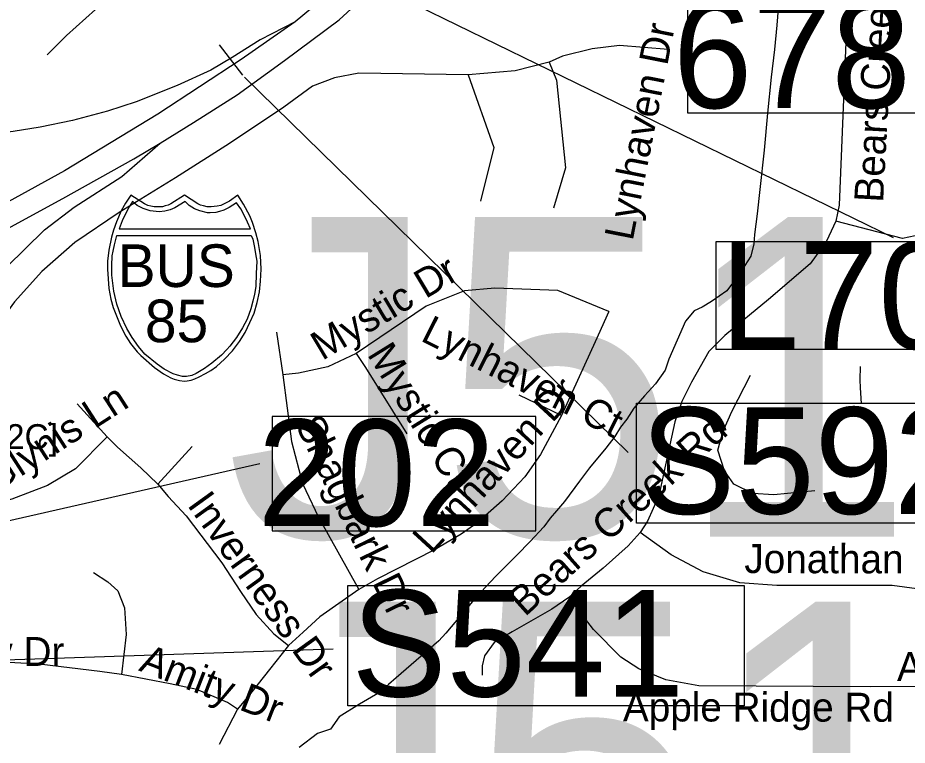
# Model space of a CAD drawing. Extents: x 1662474 to 1856135, y 779280 to 917889.
# Drawn here: x 1758582 to 1761503, y 826591 to 828980 of the extents above; entities that cross this region are included whole.
import ezdxf

# ---------------------------------------------------------------- set-up
doc = ezdxf.new("R2010")
doc.units = 0
for name, color, linetype in [('Exist Hydrographic Creek Single Shore', 7, 'Continuous'), ('Exist Road Non-System Structure Non-Sys Other Number Label', 7, 'Continuous'), ('Exist Road Non-System Type 51', 7, 'Continuous'), ('Exist Road Non-System Type 51 Label', 7, 'Continuous'), ('Exist Road Primary Interstate Divided Center Attributed', 7, 'Continuous'), ('Exist Road Primary Interstate Ramp 1 Lane Attributed', 7, 'Continuous'), ('Exist Road Primary Interstate Shield CELL', 7, 'Continuous'), ('Exist Road Primary Interstate Shield Number Label', 7, 'Continuous'), ('Exist Road Primary Interstate Structure Cantilever Sign Number Label', 7, 'Continuous'), ('Exist Road Primary Interstate Structure Ovrhead Sign CELL', 7, 'Continuous'), ('Exist Road Primary Interstate Structure Standard Bridge Number Label', 7, 'Continuous'), ('Exist Road Primary NC Structure Ovrhead Sign CELL', 7, 'Continuous')]:
    doc.layers.add(name, color=color, linetype=linetype)

msp = doc.modelspace()

# ---------------------------------------------------------------- linework, layer by layer
at = {"layer": 'Exist Hydrographic Creek Single Shore'}
msp.add_lwpolyline([(1761080.1, 829024.9), (1761074.6, 828955.6), (1761067, 828875.6), (1761055.8, 828784.4), (1761044.5, 828667.1), (1761033.5, 828544.6), (1761018.8, 828415.4), (1761009.9, 828336.2), (1761001.1, 828268.2), (1760999.1, 828237.2), (1760989.9, 828197.1), (1760970.2, 828165.8), (1760949, 828134.6), (1760910.9, 828083.2), (1760860.2, 828048), (1760829.8, 828029.6), (1760803.8, 828017.6), (1760774.9, 827983.2), (1760747.1, 827920.7), (1760720.4, 827858.5), (1760708.2, 827822.6), (1760676, 827777.9), (1760640, 827737.8), (1760604.6, 827697.6), (1760582, 827662.2), (1760561, 827635.4), (1760543.1, 827604.2), (1760513, 827566.4), (1760459.5, 827501.6), (1760427.1, 827458.2), (1760377.2, 827391.3), (1760351.6, 827360.1), (1760330.6, 827336.7), (1760309.4, 827307.6), (1760264.8, 827260.1), (1760221.1, 827215.2), (1760151.9, 827145.6), (1760118, 827109.4), (1760081.2, 827069.2), (1760035, 827014.7), (1759987.5, 826959.3), (1759964.8, 826934.1), (1759923, 826897.6), (1759824.2, 826812.6), (1759799.1, 826789.8), (1759770, 826763.8), (1759704.1, 826726.2), (1759637.1, 826683.7), (1759609.4, 826643.6), (1759566, 826629.4), (1759505.9, 826583.7)], dxfattribs=at)
at = {"layer": 'Exist Road Non-System Type 51'}
for p, q in [((1759432.1, 827947.4), (1759452.4, 827807.2)), ((1760367.1, 827674.2), (1760228.5, 827740.9)), ((1758776.8, 827712.5), (1758875.2, 827603.1)), ((1759155, 827571.9), (1759041.6, 827447.8)), ((1759303.9, 826709.7), (1759242.9, 826593.7))]:
    msp.add_line(p, q, dxfattribs=at)
for points in [[(1759210.6, 829704.4), (1759229.5, 829594.7), (1759279.4, 829442.7), (1759317.5, 829302), (1759323, 829243.8), (1759310.9, 829185.5), (1759287.9, 829130.1), (1759252.6, 829086.5), (1759201.1, 829056.9), (1759149.8, 829040.6), (1759102.2, 829041.9), (1758984.4, 829058.7), (1758932.9, 829051.9), (1758891, 829039.2), (1758836.9, 829006.8), (1758742.1, 828921.4), (1758678.4, 828857.9)], [(1761324, 829037.8), (1761303.5, 828952.9), (1761279.6, 828364.2), (1761268.9, 828312)], [(1760717.6, 828875.2), (1760558.4, 828888.9), (1760467.9, 828878.4), (1760371.2, 828853.8), (1760327.4, 828834.6)], [(1760327.4, 828834.6), (1760214.9, 828805.7), (1760060.8, 828792.1)], [(1760327.4, 828834.6), (1760351.4, 828775.2), (1760380.6, 828487.1), (1760341.6, 828354.8)], [(1760060.8, 828792.1), (1759702.2, 828797.4), (1759622.1, 828782.1), (1759550.2, 828755), (1759455.8, 828686), (1759277.1, 828566.9), (1759099.6, 828454), (1758915.4, 828340.6), (1758769.4, 828241.7), (1758660.8, 828146.9), (1758571.6, 828047.2), (1758483.4, 827927.8), (1758354, 827713.9), (1758297, 827634.4), (1758252.4, 827589.4), (1758202.2, 827536.7), (1758180.5, 827488.2), (1758171, 827445.1), (1758223.5, 827276.4), (1758220.6, 827250.6), (1758207.2, 827219.4), (1758180.2, 827193.7), (1758120.6, 827181.6)], [(1761651, 828802.2), (1761669.1, 828446.1), (1761661, 828364.5), (1761608.5, 828299.4), (1761550, 828268.2), (1761487.5, 828254.5), (1761268.9, 828312)], [(1760060.8, 828792.1), (1760145, 828554.2), (1760101.4, 828377.9)], [(1761268.9, 828312), (1761237.9, 828246.1), (1761184.1, 828171.4), (1761047.9, 828054.5), (1760904.4, 827936.9), (1760851, 827883.4)], [(1760522.9, 828015.7), (1760355.5, 828083.7), (1760149.1, 828092.1), (1760049.1, 828082.6), (1759922.6, 828033), (1759693.1, 827877.7)], [(1760522.9, 828015.7), (1760477.6, 827915.9), (1760367.1, 827674.2)], [(1759693.1, 827877.7), (1759599.9, 827833), (1759503.9, 827812.5), (1759452.4, 827807.2)], [(1759693.1, 827877.7), (1759724, 827831.7), (1759859.1, 827613.9)], [(1760851, 827883.4), (1760794.1, 827783.4), (1760763.1, 827720.2), (1760739.8, 827652.4), (1760704.1, 827486), (1760687.5, 827409.9), (1760650, 827326.4), (1760626.1, 827289.2)], [(1761353.1, 827712.9), (1761350, 827765), (1761348.9, 827791), (1761350, 827834.6)], [(1759452.4, 827807.2), (1759480.8, 827588.7), (1759517.1, 827450.4), (1759569.9, 827339.6), (1759702.5, 827101.8)], [(1761199.1, 827426.4), (1761064.6, 827412.9), (1760995.9, 827417), (1760933.4, 827448.2), (1760903.2, 827492.1), (1760880.6, 827559.8), (1760898.5, 827621.8), (1760926.6, 827687.1), (1760988.6, 827806.2)], [(1760367.1, 827674.2), (1760298.9, 827545.1), (1760247.1, 827472.4), (1760172.6, 827393.1), (1760089.4, 827319.9), (1760038.4, 827283.7), (1759950, 827232.8), (1759763.4, 827137), (1759702.5, 827101.8)], [(1758875.2, 827603.1), (1758771.2, 827498.9), (1758679.4, 827443.8), (1758561.9, 827399.2), (1758413, 827358.5)], [(1758875.2, 827603.1), (1758909.1, 827569.5), (1758986.2, 827501.5), (1759041.6, 827447.8)], [(1759041.6, 827447.8), (1759075.5, 827407.4), (1759134.8, 827343.8), (1759252.4, 827189.8), (1759313.2, 827096.2), (1759364.6, 827020.4), (1759422.8, 826957.2), (1759471.2, 826918.1)], [(1760626.1, 827289.2), (1760586.5, 827246.2), (1760504.1, 827172.2), (1760432.6, 827113.1), (1760392, 827075.6)], [(1761705.4, 826798.7), (1761701.6, 826863.2), (1761694.9, 826942.2), (1761664.9, 827007.9), (1761608.5, 827069.2), (1761534.5, 827104.4), (1761453.1, 827114.9), (1761075.1, 827114.9), (1760953.1, 827124.4), (1760832.4, 827160.1), (1760728.1, 827215.7), (1760626.1, 827289.2)], [(1758830.9, 827158.5), (1758878.1, 827127.5), (1758910.4, 827097.4), (1758932.1, 827042.2), (1758937.9, 826954), (1758922.8, 826823.4)], [(1759702.5, 827101.8), (1759647.1, 827064), (1759574.1, 827012.6), (1759518.8, 826962.4), (1759471.2, 826918.1)], [(1760392, 827075.6), (1760335.9, 827038), (1760205.6, 826962.9), (1760146.1, 826927.8), (1760114.9, 826883.9), (1760107.5, 826851.7), (1760106.6, 826820.4)], [(1761705.4, 826798.7), (1761674.1, 826783.9), (1761382.2, 826782.7), (1760818.8, 826786.4), (1760710.6, 826805.8), (1760621.9, 826841.4), (1760562.9, 826879.8), (1760473.1, 826970.4), (1760392, 827075.6)], [(1759471.2, 826918.1), (1759409.1, 826839.6), (1759351.1, 826766.6), (1759303.9, 826709.7)], [(1758922.8, 826823.4), (1758851.1, 826832.8), (1758652.4, 826857.2), (1758491.5, 826865.4)], [(1759303.9, 826709.7), (1759271.2, 826731.4), (1759170.2, 826773.4), (1759082, 826792.4), (1758922.8, 826823.4)]]:
    msp.add_lwpolyline(points, dxfattribs=at)
at = {"layer": 'Exist Road Primary Interstate Divided Center Attributed'}
for points in [[(1759049.1, 828567.6), (1759159.5, 828635.7), (1759302.6, 828727), (1759457.8, 828839.5), (1759637.4, 828973.4), (1759792.7, 829116.4), (1759993.6, 829332.4), (1760140.3, 829499.7), (1760271.2, 829664), (1760359.4, 829773.5), (1760502.5, 829945.7), (1760637.1, 830119.1), (1760846.3, 830350.4), (1760976.1, 830509.8)], [(1760850.7, 830502.9), (1760722.2, 830342.5), (1760573.3, 830158.2), (1760370, 829915.1), (1760146.7, 829624.2), (1759983.2, 829424.9), (1759787.8, 829221.7), (1759632.3, 829082.2), (1759492.4, 828966.5)], [(1759492.4, 828966.5), (1759315.9, 828843.1), (1759041.4, 828663.7), (1758735.3, 828477.6), (1758364.4, 828273.4), (1758126.3, 828135.2)], [(1757877, 827906), (1758073.9, 828017.4), (1758165.5, 828069.2), (1758461.2, 828241.2), (1758730, 828386.2), (1758963.5, 828516.9), (1759049.1, 828567.6)]]:
    msp.add_lwpolyline(points, dxfattribs=at)
at = {"layer": 'Exist Road Primary Interstate Ramp 1 Lane Attributed'}
for points in [[(1759492.4, 828966.5), (1759378.1, 828907.9), (1759286.1, 828849.3), (1759216.4, 828807.5), (1759104.9, 828757.3), (1758971, 828704.3), (1758876.3, 828673.6), (1758761.9, 828642.9), (1758656, 828620.6), (1758566.8, 828606.7), (1758458.1, 828592.7), (1758352.1, 828581.5), (1758232.3, 828570.4), (1758159.8, 828550.9), (1758087.3, 828517.4), (1757975.8, 828436.5), (1757867.1, 828355.6), (1757795.9, 828290.1)], [(1757971.9, 827598.7), (1758039.9, 827602.5), (1758076.1, 827610.8), (1758118, 827624.8), (1758176.5, 827649.9), (1758204.4, 827680.6), (1758254.6, 827739.1), (1758313.1, 827828.4), (1758388.4, 827956.7), (1758469.2, 828068.3), (1758544.5, 828160.3), (1758670, 828283.1), (1758767.5, 828358.4), (1758923.6, 828458.8), (1759049.1, 828567.6)]]:
    msp.add_lwpolyline(points, dxfattribs=at)
at = {"layer": 'Exist Road Primary Interstate Shield CELL'}
for points in [[(1759129.3, 827786.7), (1759138.7, 827787.6), (1759151.5, 827790), (1759163.9, 827794.1), (1759178, 827800.4), (1759198.8, 827811.9), (1759215.5, 827821.7), (1759234.9, 827834.7), (1759261, 827858.4), (1759287, 827885.8), (1759310, 827916.9), (1759328.3, 827945.9), (1759344.4, 827979), (1759357.8, 828010), (1759368.5, 828045.3), (1759375.5, 828079.5), (1759379.1, 828115.2), (1759381.5, 828154.8), (1759378.8, 828199.3), (1759371, 828244.9), (1759363.8, 828273.2), (1759352.7, 828307.2), (1759343.8, 828328.9), (1759322.9, 828367.3), (1759304.2, 828396.9), (1759276.9, 828377.7), (1759259.2, 828368.3), (1759248.3, 828363.4), (1759237.2, 828361.2), (1759216.7, 828358.8), (1759203.8, 828359.3), (1759191.8, 828362), (1759181.7, 828364.2), (1759173.5, 828368.3), (1759129.3, 828396.9), (1759085, 828368.3), (1759075.7, 828364), (1759066.2, 828362), (1759057, 828359.5), (1759041.9, 828358.8), (1759030.3, 828359.1), (1759018.5, 828361.2), (1759009.1, 828363.2), (1758998.6, 828368.3), (1758953.4, 828396.9), (1758935.7, 828371.2), (1758921.3, 828345.8), (1758905.9, 828309.8), (1758896.4, 828282), (1758889.6, 828259.1), (1758881.2, 828217.2), (1758876.9, 828180.6), (1758876.1, 828154.8), (1758880.9, 828090.3), (1758887.9, 828055.9), (1758895.1, 828028.1), (1758919, 827968.1), (1758937, 827934.5), (1758952.4, 827910.3), (1758973.9, 827883.1), (1758985.6, 827870.2), (1759030.4, 827831), (1759060.4, 827810.6), (1759084.3, 827797.7), (1759095.5, 827793.4), (1759113.1, 827788.5)], [(1758958.8, 828376.1), (1758947.8, 828359.2), (1758935.2, 828336.4), (1758925, 828312.7), (1758914.7, 828286.5), (1759346.2, 828286.4), (1759336.2, 828308.8), (1759325.4, 828331.3), (1759314.2, 828351.9), (1759300.4, 828371.8), (1759276.2, 828356.6), (1759258.6, 828348.2), (1759244.4, 828343.3), (1759232.4, 828340.6), (1759213.9, 828339.2), (1759205.5, 828339.7), (1759179.6, 828345.5), (1759162.1, 828352.7), (1759145.3, 828363.9), (1759131.8, 828376.6), (1759097.6, 828355.9), (1759082.5, 828349.2), (1759065, 828344.8), (1759045.9, 828342.4), (1759016.5, 828345.6), (1758993.4, 828353.5), (1758973.6, 828363.9)], [(1759348.8, 828265.1), (1759353.4, 828252.9), (1759359.7, 828225.9), (1759363.1, 828205), (1759366.5, 828181), (1759365.3, 828139.9), (1759363.3, 828097.3), (1759359.4, 828072.1), (1759354.2, 828049.2), (1759347, 828023.7), (1759335.5, 827989.9), (1759319.6, 827961.2), (1759299.7, 827929.4), (1759278.2, 827901.5), (1759268.9, 827890), (1759251.2, 827871.3), (1759219, 827845.4), (1759195.4, 827827.9), (1759167.3, 827811.2), (1759153, 827804.9), (1759136.3, 827801.4), (1759122.6, 827802.3), (1759106, 827806.7), (1759092.5, 827810.4), (1759063.1, 827826.3), (1759039.2, 827842.3), (1758999.5, 827874.9), (1758978, 827900), (1758958, 827929.4), (1758940.1, 827959.5), (1758921, 827999.2), (1758907.6, 828039.1), (1758897.8, 828082.1), (1758891.2, 828134.8), (1758890.4, 828166.8), (1758892.4, 828197.7), (1758895.3, 828213.8), (1758899.2, 828233.9), (1758907.1, 828264.9)]]:
    msp.add_lwpolyline(points, close=True, dxfattribs=at)
at = {"layer": 'Exist Road Primary Interstate Structure Cantilever Sign Number Label'}
msp.add_lwpolyline([(1759893.3, 829019.9), (1761457.1, 828258.2)], dxfattribs=at)
msp.add_lwpolyline([(1760875.2, 828245), (1762143.1, 828245), (1762143.1, 827890.1), (1760875.2, 827890.1)], close=True, dxfattribs=at)
at = {"layer": 'Exist Road Primary Interstate Structure Ovrhead Sign CELL'}
msp.add_line((1759326.5, 828784.8), (1760586.4, 827552.6), dxfattribs=at)
for points in [[(1760613.8, 827714.7), (1761916.5, 827714.7), (1761916.5, 827319.8), (1760613.8, 827319.8)], [(1759665.4, 827115.2), (1760968, 827115.2), (1760968, 826720.3), (1759665.4, 826720.3)]]:
    msp.add_lwpolyline(points, close=True, dxfattribs=at)
msp.add_lwpolyline([(1755836.8, 826765.1), (1757068.6, 826822.4), (1759618, 826907.4)], dxfattribs=at)
at = {"layer": 'Exist Road Primary Interstate Structure Standard Bridge Number Label'}
for points in [[(1761647.6, 829043.3), (1760781.1, 829043.3), (1760781.1, 828667.7), (1761647.6, 828667.7)], [(1760283.3, 827670.7), (1759416.9, 827670.7), (1759416.9, 827295.1), (1760283.3, 827295.1)]]:
    msp.add_lwpolyline(points, close=True, dxfattribs=at)
msp.add_lwpolyline([(1756594.3, 827022), (1757196.1, 827020.7), (1759377.3, 827516.4)], dxfattribs=at)
at = {"layer": 'Exist Road Primary NC Structure Ovrhead Sign CELL'}
msp.add_line((1759242.9, 828891.1), (1759320.3, 828791.2), dxfattribs=at)

# ---------------------------------------------------------------- texts
at = {"layer": 'Exist Road Non-System Structure Non-Sys Other Number Label'}
for s, p in [('J518', (1759265.1, 827275.6)), ('J517', (1759356.3, 826012.8))]:
    msp.add_text(s, height=1049.86, dxfattribs=at).set_placement(p)
at = {"layer": 'Exist Road Non-System Type 51 Label'}
for s, rotation, p in [('Bears Creek Rd', 86.8796, (1761423.6, 828371.5)), ('Lynhaven Dr', 78.8557, (1760601.2, 828244.8)), ('Mystic Dr', 30.8732, (1759581.8, 827852.6)), ('Lynhaven Ct', 333.223, (1759901.1, 827920.9)), ('Mystic Ct', 301.745, (1759727.8, 827874.6)), ('Lynhaven Dr', 47.4035, (1759940.3, 827215.4)), ('Glynis Ln', 32.7814, (1758507.6, 827417.8)), ('Shagbark Dr', 295.9332, (1759491.1, 827646.6)), ('Bears Creek Rd', 41.9101, (1760247.2, 827010.7)), ('Inverness Dr', 305.7807, (1759136.1, 827380)), ('Jonathan Ln', 359.8588, (1760968.2, 827156.3)), ('Amity Dr', 338.7547, (1758976.2, 826837)), ('Apple Ridge Rd', 359.9221, (1760569.3, 826669.2))]:
    msp.add_text(s, height=95, rotation=rotation, dxfattribs=at).set_placement(p)
for s, p in [('Amity Dr', (1758248.1, 826851.3)), ('Apple Ridge Rd', (1761469.3, 826801.5))]:
    msp.add_text(s, height=95, dxfattribs=at).set_placement(p)
at = {"layer": 'Exist Road Primary Interstate Shield CELL'}
msp.add_text('[122C]', height=82.02, dxfattribs=at).set_placement((1758390.7, 827563.2))
at = {"layer": 'Exist Road Primary Interstate Shield Number Label'}
for s, p in [('BUS', (1758909.8, 828095.7)), ('85', (1758999.2, 827914.3))]:
    msp.add_text(s, height=140, dxfattribs=at).set_placement(p)
at = {"layer": 'Exist Road Primary Interstate Structure Cantilever Sign Number Label'}
msp.add_text('L700', height=350, dxfattribs=at).set_placement((1760887.7, 827892.1))
at = {"layer": 'Exist Road Primary Interstate Structure Ovrhead Sign CELL'}
for s, p in [('S592', (1760626.4, 827350.4)), ('S541', (1759677.9, 826750.8))]:
    msp.add_text(s, height=350, dxfattribs=at).set_placement(p)
at = {"layer": 'Exist Road Primary Interstate Structure Standard Bridge Number Label'}
for s, p in [('678', (1760733.7, 828683.3)), ('202', (1759369.5, 827310.6))]:
    msp.add_text(s, height=350, dxfattribs=at).set_placement(p)

doc.saveas('drawing.dxf')
